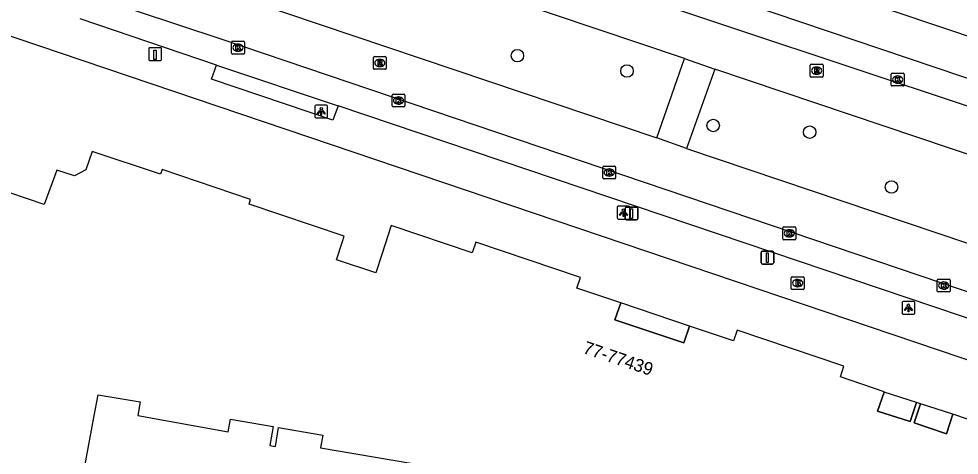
# Model space of a CAD drawing. Extents: x 158087 to 159494, y 382905 to 383981.
# Drawn here: x 158597.5 to 158671.2, y 383327.4 to 383361.6 of the extents above; entities that cross this region are included whole.
import ezdxf

# ---------------------------------------------------------------- set-up
doc = ezdxf.new("R2010")
doc.units = 0
for name, color, linetype in [('IMGEO_Boom', 7, 'Continuous'), ('IMGEO_Brandkraan', 7, 'Continuous'), ('IMGEO_Kolk', 7, 'Continuous'), ('IMGEO_Laadpaal', 7, 'Continuous'), ('IMGEO_Lichtpunt', 7, 'Continuous'), ('IMGEO_Pand', 7, 'Continuous'), ('IMGEO_Pand_nummerreeks', 7, 'Continuous'), ('IMGEO_Pand_overbouw', 7, 'Continuous'), ('IMGEO_Rijbaan_lokaal_gesloten', 7, 'Continuous'), ('IMGEO_Rioolput', 7, 'Continuous'), ('IMGEO_Verkeersbordpaal', 7, 'Continuous'), ('IMGEO_Voetpad_open', 7, 'Continuous')]:
    doc.layers.add(name, color=color, linetype=linetype)

msp = doc.modelspace()

# ---------------------------------------------------------------- linework, layer by layer
at = {"layer": 'IMGEO_Boom'}
for centre in [(158636.568, 383358.703), (158645.152, 383357.508), (158651.913, 383353.245), (158659.475, 383352.721), (158665.88, 383348.424)]:
    msp.add_circle(centre, 0.489, dxfattribs=at)
at = {"layer": 'IMGEO_Brandkraan'}
for p, q in [((158658.032, 383340.481), (158658.032, 383341.333)), ((158658.107, 383341.407), (158658.959, 383341.407)), ((158658.52, 383341.187), (158658.545, 383341.187)), ((158659.033, 383341.333), (158659.033, 383340.481)), ((158658.959, 383340.407), (158658.107, 383340.407)), ((158658.543, 383340.627), (158658.518, 383340.627))]:
    msp.add_line(p, q, dxfattribs=at)
for points in [[(158658.032, 383340.481), (158658.032, 383341.333)], [(158658.107, 383341.407), (158658.959, 383341.407)], [(158658.38, 383341.107), (158658.38, 383340.707), (158658.593, 383340.707)], [(158658.611, 383341.107), (158658.38, 383341.107)], [(158658.559, 383341.026), (158658.505, 383341.026), (158658.505, 383340.95)], [(158658.505, 383340.95), (158658.558, 383340.95)], [(158658.567, 383340.874), (158658.505, 383340.874), (158658.505, 383340.793)], [(158658.505, 383340.793), (158658.567, 383340.793)], [(158659.033, 383341.333), (158659.033, 383340.481)], [(158658.959, 383340.407), (158658.107, 383340.407)]]:
    msp.add_lwpolyline(points, dxfattribs=at)
for centre, radius, start, end in [((158658.109, 383341.331), 0.0765, 91.55205, 178.44795), ((158658.109, 383341.331), 0.0765, 91.55205, 178.44795), ((158658.56, 383340.988), 0.0379, 267.82845, 90.93552), ((158658.568, 383340.833), 0.0404, 269.87594, 90.50774), ((158658.599, 383340.958), 0.251, 268.66757, 293.53466), ((158658.615, 383340.962), 0.145, 59.4692, 91.53667), ((158658.64, 383341.009), 0.0922, 285.51372, 58.15012), ((158658.645, 383340.817), 0.105, 301.31148, 78.98903), ((158658.957, 383341.331), 0.0765, 1.55205, 88.44795), ((158658.957, 383341.331), 0.0765, 1.55205, 88.44795), ((158658.109, 383340.483), 0.0765, 181.55205, 268.44795), ((158658.109, 383340.483), 0.0765, 181.55205, 268.44795), ((158658.957, 383340.483), 0.0765, 271.55205, 358.44795), ((158658.957, 383340.483), 0.0765, 271.55205, 358.44795)]:
    msp.add_arc(centre, radius, start, end, dxfattribs=at)
for centre, major_axis, ratio, start_param, end_param in [((158658.519, 383340.907), (-0.387, 0.002), 0.722429, 4.712389, 7.853982), ((158658.544, 383340.907), (-0.39, 0.002), 0.717154, 1.570796, 4.712389)]:
    msp.add_ellipse(centre, major_axis=major_axis, ratio=ratio, start_param=start_param, end_param=end_param, dxfattribs=at)
at = {"layer": 'IMGEO_Kolk'}
for p, q in [((158614.171, 383358.908), (158614.171, 383359.76)), ((158614.246, 383359.834), (158615.098, 383359.834)), ((158614.659, 383359.614), (158614.684, 383359.614)), ((158615.172, 383359.76), (158615.172, 383358.908)), ((158615.098, 383358.834), (158614.246, 383358.834)), ((158614.682, 383359.054), (158614.657, 383359.054)), ((158665.862, 383356.413), (158665.862, 383357.265)), ((158665.937, 383357.339), (158666.789, 383357.339)), ((158666.35, 383357.119), (158666.375, 383357.119)), ((158666.863, 383357.265), (158666.863, 383356.413)), ((158666.789, 383356.339), (158665.937, 383356.339)), ((158666.373, 383356.559), (158666.348, 383356.559)), ((158626.746, 383354.77), (158626.746, 383355.622)), ((158626.821, 383355.696), (158627.673, 383355.696)), ((158627.234, 383355.476), (158627.259, 383355.476)), ((158627.747, 383355.622), (158627.747, 383354.77)), ((158627.257, 383354.916), (158627.232, 383354.916)), ((158627.673, 383354.696), (158626.821, 383354.696)), ((158643.262, 383349.14), (158643.262, 383349.992)), ((158643.337, 383350.066), (158644.189, 383350.066)), ((158643.75, 383349.846), (158643.775, 383349.846)), ((158644.263, 383349.992), (158644.263, 383349.14)), ((158644.189, 383349.066), (158643.337, 383349.066)), ((158643.773, 383349.286), (158643.748, 383349.286)), ((158657.379, 383344.381), (158657.379, 383345.233)), ((158657.454, 383345.307), (158658.306, 383345.307)), ((158658.38, 383345.233), (158658.38, 383344.381)), ((158657.89, 383344.527), (158657.865, 383344.527)), ((158657.867, 383345.087), (158657.892, 383345.087)), ((158658.306, 383344.307), (158657.454, 383344.307)), ((158669.471, 383340.29), (158669.471, 383341.142)), ((158669.546, 383341.216), (158670.398, 383341.216)), ((158669.959, 383340.996), (158669.984, 383340.996)), ((158670.472, 383341.142), (158670.472, 383340.29)), ((158670.398, 383340.216), (158669.546, 383340.216)), ((158669.982, 383340.436), (158669.957, 383340.436))]:
    msp.add_line(p, q, dxfattribs=at)
for points in [[(158614.171, 383358.908), (158614.171, 383359.76)], [(158614.246, 383359.834), (158615.098, 383359.834)], [(158614.492, 383359.534), (158614.615, 383359.534), (158614.615, 383359.383), (158614.745, 383359.534), (158614.909, 383359.534), (158614.763, 383359.383), (158614.916, 383359.134), (158614.764, 383359.134), (158614.679, 383359.298), (158614.615, 383359.231), (158614.615, 383359.134), (158614.492, 383359.134), (158614.492, 383359.534)], [(158615.172, 383359.76), (158615.172, 383358.908)], [(158615.098, 383358.834), (158614.246, 383358.834)], [(158665.862, 383356.413), (158665.862, 383357.265)], [(158665.937, 383357.339), (158666.789, 383357.339)], [(158666.183, 383357.039), (158666.306, 383357.039), (158666.306, 383356.888), (158666.436, 383357.039), (158666.6, 383357.039), (158666.454, 383356.888), (158666.607, 383356.639), (158666.455, 383356.639), (158666.37, 383356.803), (158666.306, 383356.736), (158666.306, 383356.639), (158666.183, 383356.639), (158666.183, 383357.039)], [(158666.863, 383357.265), (158666.863, 383356.413)], [(158666.789, 383356.339), (158665.937, 383356.339)], [(158626.746, 383354.77), (158626.746, 383355.622)], [(158626.821, 383355.696), (158627.673, 383355.696)], [(158627.747, 383355.622), (158627.747, 383354.77)], [(158627.067, 383355.396), (158627.19, 383355.396), (158627.19, 383355.245), (158627.32, 383355.396), (158627.484, 383355.396), (158627.338, 383355.245), (158627.491, 383354.996), (158627.339, 383354.996), (158627.254, 383355.16), (158627.19, 383355.093), (158627.19, 383354.996), (158627.067, 383354.996), (158627.067, 383355.396)], [(158627.673, 383354.696), (158626.821, 383354.696)], [(158643.262, 383349.14), (158643.262, 383349.992)], [(158643.337, 383350.066), (158644.189, 383350.066)], [(158643.583, 383349.766), (158643.706, 383349.766), (158643.706, 383349.615), (158643.836, 383349.766), (158644, 383349.766), (158643.854, 383349.615), (158644.007, 383349.366), (158643.855, 383349.366), (158643.77, 383349.53), (158643.706, 383349.463), (158643.706, 383349.366), (158643.583, 383349.366), (158643.583, 383349.766)], [(158644.263, 383349.992), (158644.263, 383349.14)], [(158644.189, 383349.066), (158643.337, 383349.066)], [(158657.379, 383344.381), (158657.379, 383345.233)], [(158657.454, 383345.307), (158658.306, 383345.307)], [(158658.38, 383345.233), (158658.38, 383344.381)], [(158657.7, 383345.007), (158657.823, 383345.007), (158657.823, 383344.856), (158657.953, 383345.007), (158658.117, 383345.007), (158657.971, 383344.856), (158658.124, 383344.607), (158657.972, 383344.607), (158657.887, 383344.771), (158657.823, 383344.704), (158657.823, 383344.607), (158657.7, 383344.607), (158657.7, 383345.007)], [(158658.306, 383344.307), (158657.454, 383344.307)], [(158669.471, 383340.29), (158669.471, 383341.142)], [(158669.546, 383341.216), (158670.398, 383341.216)], [(158669.792, 383340.916), (158669.915, 383340.916), (158669.915, 383340.765), (158670.045, 383340.916), (158670.209, 383340.916), (158670.063, 383340.765), (158670.216, 383340.516), (158670.064, 383340.516), (158669.979, 383340.68), (158669.915, 383340.613), (158669.915, 383340.516), (158669.792, 383340.516), (158669.792, 383340.916)], [(158670.472, 383341.142), (158670.472, 383340.29)], [(158670.398, 383340.216), (158669.546, 383340.216)]]:
    msp.add_lwpolyline(points, dxfattribs=at)
for centre, start, end in [((158614.248, 383359.758), 91.55205, 178.44795), ((158614.248, 383359.758), 91.55205, 178.44795), ((158615.096, 383359.758), 1.55205, 88.44795), ((158615.096, 383359.758), 1.55205, 88.44795), ((158614.248, 383358.91), 181.55205, 268.44795), ((158614.248, 383358.91), 181.55205, 268.44795), ((158615.096, 383358.91), 271.55205, 358.44795), ((158615.096, 383358.91), 271.55205, 358.44795), ((158665.939, 383357.263), 91.55205, 178.44795), ((158665.939, 383357.263), 91.55205, 178.44795), ((158666.787, 383357.263), 1.55205, 88.44795), ((158666.787, 383357.263), 1.55205, 88.44795), ((158665.939, 383356.415), 181.55205, 268.44795), ((158665.939, 383356.415), 181.55205, 268.44795), ((158666.787, 383356.415), 271.55205, 358.44795), ((158666.787, 383356.415), 271.55205, 358.44795), ((158626.823, 383355.62), 91.55205, 178.44795), ((158626.823, 383355.62), 91.55205, 178.44795), ((158627.671, 383355.62), 1.55205, 88.44795), ((158627.671, 383355.62), 1.55205, 88.44795), ((158626.823, 383354.772), 181.55205, 268.44795), ((158626.823, 383354.772), 181.55205, 268.44795), ((158627.671, 383354.772), 271.55205, 358.44795), ((158627.671, 383354.772), 271.55205, 358.44795), ((158643.339, 383349.99), 91.55205, 178.44795), ((158643.339, 383349.99), 91.55205, 178.44795), ((158644.187, 383349.99), 1.55205, 88.44795), ((158644.187, 383349.99), 1.55205, 88.44795), ((158643.339, 383349.142), 181.55205, 268.44795), ((158643.339, 383349.142), 181.55205, 268.44795), ((158644.187, 383349.142), 271.55205, 358.44795), ((158644.187, 383349.142), 271.55205, 358.44795), ((158657.456, 383345.231), 91.55205, 178.44795), ((158657.456, 383345.231), 91.55205, 178.44795), ((158658.304, 383345.231), 1.55205, 88.44795), ((158658.304, 383345.231), 1.55205, 88.44795), ((158657.456, 383344.383), 181.55205, 268.44795), ((158657.456, 383344.383), 181.55205, 268.44795), ((158658.304, 383344.383), 271.55205, 358.44795), ((158658.304, 383344.383), 271.55205, 358.44795), ((158669.548, 383341.14), 91.55205, 178.44795), ((158669.548, 383341.14), 91.55205, 178.44795), ((158670.396, 383341.14), 1.55205, 88.44795), ((158670.396, 383341.14), 1.55205, 88.44795), ((158669.548, 383340.292), 181.55205, 268.44795), ((158669.548, 383340.292), 181.55205, 268.44795), ((158670.396, 383340.292), 271.55205, 358.44795), ((158670.396, 383340.292), 271.55205, 358.44795)]:
    msp.add_arc(centre, 0.0765, start, end, dxfattribs=at)
for centre, major_axis, ratio, start_param, end_param in [((158614.658, 383359.334), (-0.387, 0.002), 0.722429, 4.712389, 7.853982), ((158614.683, 383359.334), (-0.39, 0.002), 0.717154, 1.570796, 4.712389), ((158666.349, 383356.839), (-0.387, 0.002), 0.722429, 4.712389, 7.853982), ((158666.374, 383356.839), (-0.39, 0.002), 0.717154, 1.570796, 4.712389), ((158627.233, 383355.196), (-0.387, 0.002), 0.722429, 4.712389, 7.853982), ((158627.258, 383355.196), (-0.39, 0.002), 0.717154, 1.570796, 4.712389), ((158643.749, 383349.566), (-0.387, 0.002), 0.722429, 4.712389, 7.853982), ((158643.774, 383349.566), (-0.39, 0.002), 0.717154, 1.570796, 4.712389), ((158657.866, 383344.807), (-0.387, 0.002), 0.722429, 4.712389, 7.853982), ((158657.891, 383344.807), (-0.39, 0.002), 0.717154, 1.570796, 4.712389), ((158669.958, 383340.716), (-0.387, 0.002), 0.722429, 4.712389, 7.853982), ((158669.983, 383340.716), (-0.39, 0.002), 0.717154, 1.570796, 4.712389)]:
    msp.add_ellipse(centre, major_axis=major_axis, ratio=ratio, start_param=start_param, end_param=end_param, dxfattribs=at)
at = {"layer": 'IMGEO_Laadpaal'}
for p, q in [((158607.674, 383359.247), (158607.674, 383358.406)), ((158607.674, 383359.247), (158607.674, 383358.406)), ((158608.59, 383359.331), (158607.749, 383359.331)), ((158608.59, 383359.331), (158607.749, 383359.331)), ((158608.674, 383358.415), (158608.674, 383359.256)), ((158608.674, 383358.415), (158608.674, 383359.256)), ((158607.758, 383358.331), (158608.599, 383358.331)), ((158607.758, 383358.331), (158608.599, 383358.331))]:
    msp.add_line(p, q, dxfattribs=at)
msp.add_lwpolyline([(158608.089, 383359.144), (158608.249, 383359.144), (158608.249, 383358.411), (158608.089, 383358.411), (158608.089, 383359.144)], dxfattribs=at)
for centre, start, end in [((158607.752, 383359.253), 92.4484, 184.28452), ((158607.752, 383359.253), 92.4484, 184.28452), ((158608.596, 383359.253), 2.4484, 94.28452), ((158608.596, 383359.253), 2.4484, 94.28452), ((158607.752, 383358.409), 182.4484, 274.28452), ((158607.752, 383358.409), 182.4484, 274.28452), ((158608.596, 383358.409), 272.4484, 4.28452), ((158608.596, 383358.409), 272.4484, 4.28452)]:
    msp.add_arc(centre, 0.0779, start, end, dxfattribs=at)
at = {"layer": 'IMGEO_Lichtpunt'}
for p, q in [((158620.698, 383354.747), (158620.698, 383353.94)), ((158620.698, 383354.747), (158620.698, 383353.94)), ((158621.6, 383354.842), (158620.792, 383354.842)), ((158621.6, 383354.842), (158620.792, 383354.842)), ((158621.694, 383353.94), (158621.694, 383354.747)), ((158621.694, 383353.94), (158621.694, 383354.747)), ((158620.792, 383353.846), (158621.6, 383353.846)), ((158620.792, 383353.846), (158621.6, 383353.846)), ((158644.372, 383346.826), (158644.372, 383346.019)), ((158644.372, 383346.826), (158644.372, 383346.019)), ((158645.274, 383346.921), (158644.466, 383346.921)), ((158645.274, 383346.921), (158644.466, 383346.921)), ((158645.368, 383346.019), (158645.368, 383346.826)), ((158645.368, 383346.019), (158645.368, 383346.826)), ((158644.466, 383345.925), (158645.274, 383345.925)), ((158644.466, 383345.925), (158645.274, 383345.925)), ((158666.705, 383339.377), (158666.705, 383338.57)), ((158666.705, 383339.377), (158666.705, 383338.57)), ((158667.607, 383339.472), (158666.799, 383339.472)), ((158667.607, 383339.472), (158666.799, 383339.472)), ((158667.701, 383338.57), (158667.701, 383339.377)), ((158667.701, 383338.57), (158667.701, 383339.377)), ((158666.799, 383338.476), (158667.607, 383338.476)), ((158666.799, 383338.476), (158667.607, 383338.476))]:
    msp.add_line(p, q, dxfattribs=at)
for points in [[(158621.072, 383354.411), (158621.111, 383354.383), (158620.923, 383354.121), (158620.885, 383354.148), (158621.072, 383354.411)], [(158621.174, 383354.363), (158621.221, 383354.363), (158621.221, 383354.041), (158621.174, 383354.041), (158621.174, 383354.363)], [(158621.284, 383354.383), (158621.322, 383354.41), (158621.509, 383354.148), (158621.47, 383354.12), (158621.284, 383354.383)], [(158644.746, 383346.49), (158644.785, 383346.462), (158644.597, 383346.2), (158644.559, 383346.227), (158644.746, 383346.49)], [(158644.848, 383346.442), (158644.895, 383346.442), (158644.895, 383346.12), (158644.848, 383346.12), (158644.848, 383346.442)], [(158644.958, 383346.462), (158644.996, 383346.489), (158645.183, 383346.227), (158645.144, 383346.199), (158644.958, 383346.462)], [(158667.079, 383339.041), (158667.118, 383339.013), (158666.93, 383338.751), (158666.892, 383338.778), (158667.079, 383339.041)], [(158667.181, 383338.993), (158667.228, 383338.993), (158667.228, 383338.671), (158667.181, 383338.671), (158667.181, 383338.993)], [(158667.291, 383339.013), (158667.329, 383339.04), (158667.516, 383338.778), (158667.477, 383338.75), (158667.291, 383339.013)]]:
    msp.add_lwpolyline(points, dxfattribs=at)
for centre in [(158621.197, 383354.545), (158644.871, 383346.624), (158667.204, 383339.175)]:
    msp.add_circle(centre, 0.0994, dxfattribs=at)
for centre, start, end in [((158620.792, 383354.747), 90, 180), ((158620.792, 383354.747), 90, 180), ((158621.6, 383354.747), 0, 90), ((158621.6, 383354.747), 0, 90), ((158620.792, 383353.94), 180, 270), ((158620.792, 383353.94), 180, 270), ((158621.6, 383353.94), 270, 0), ((158621.6, 383353.94), 270, 360), ((158644.466, 383346.826), 90, 180), ((158644.466, 383346.826), 90, 180), ((158645.274, 383346.826), 0, 90), ((158645.274, 383346.826), 0, 90), ((158644.466, 383346.019), 180, 270), ((158644.466, 383346.019), 180, 270), ((158645.274, 383346.019), 270, 0), ((158645.274, 383346.019), 270, 360), ((158666.799, 383339.377), 90, 180), ((158666.799, 383339.377), 90, 180), ((158667.607, 383339.377), 0, 90), ((158667.607, 383339.377), 0, 90), ((158666.799, 383338.57), 180, 270), ((158666.799, 383338.57), 180, 270), ((158667.607, 383338.57), 270, 0), ((158667.607, 383338.57), 270, 360)]:
    msp.add_arc(centre, 0.0946, start, end, dxfattribs=at)
at = {"layer": 'IMGEO_Pand'}
for points in [[(158674.146, 383329.471), (158670.698, 383330.641), (158670.188, 383329.12), (158667.648, 383329.961), (158668.15, 383331.46), (158667.852, 383331.559), (158667.341, 383330.078), (158664.79, 383330.898), (158665.303, 383332.378), (158665.306, 383332.388), (158665.313, 383332.408), (158661.873, 383333.57), (158662.157, 383334.407), (158653.783, 383337.224), (158653.5, 383336.383), (158650.045, 383337.545), (158649.601, 383336.224), (158644.212, 383338.04), (158644.68, 383339.353), (158641.236, 383340.519), (158641.522, 383341.346), (158633.317, 383344.106), (158633.011, 383343.277), (158626.684, 383345.404), (158625.942, 383343.148), (158625.473, 383341.723), (158622.385, 383342.738), (158622.854, 383344.163), (158622.991, 383344.58), (158615.547, 383347.092), (158615.662, 383347.463), (158608.724, 383349.795), (158608.608, 383349.445), (158603.237, 383351.22), (158602.743, 383349.778), (158601.866, 383349.304), (158600.481, 383349.74), (158599.482, 383347.068), (158596.791, 383347.973)], [(158601.412, 383319.807), (158603.385, 383330.387), (158603.718, 383332.17), (158607.005, 383331.621), (158606.813, 383330.558), (158613.902, 383329.258), (158614.072, 383330.248), (158617.417, 383329.677), (158617.164, 383328.192), (158617.6, 383328.118), (158617.854, 383329.603), (158621.308, 383329.012), (158621.14, 383328.023), (158628.366, 383326.788)]]:
    msp.add_lwpolyline(points, dxfattribs=at)
at = {"layer": 'IMGEO_Pand_overbouw'}
for points in [[(158650.045, 383337.545), (158644.68, 383339.353), (158644.212, 383338.04), (158649.601, 383336.224)], [(158667.852, 383331.559), (158665.303, 383332.378), (158664.79, 383330.898), (158667.341, 383330.078)], [(158670.698, 383330.641), (158668.15, 383331.46), (158667.648, 383329.961), (158670.188, 383329.12)]]:
    msp.add_lwpolyline(points, close=True, dxfattribs=at)
at = {"layer": 'IMGEO_Rijbaan_lokaal_gesloten'}
for points in [[(158600.461, 383378.93), (158617.257, 383373.254), (158635.273, 383366.93), (158690.269, 383348.66), (158717.644, 383339.402)], [(158649.662, 383358.496), (158615.282, 383370.057)], [(158696.289, 383332.051), (158673.068, 383339.82), (158613.441, 383359.962), (158600.088, 383364.397)], [(158613.122, 383363.871), (158647.48, 383352.279)], [(158649.662, 383358.496), (158652.025, 383357.663)], [(158683.764, 383346.986), (158652.025, 383357.663)], [(158649.826, 383351.432), (158647.48, 383352.279)], [(158649.826, 383351.432), (158681.602, 383340.734)]]:
    msp.add_lwpolyline(points, dxfattribs=at)
at = {"layer": 'IMGEO_Rioolput'}
for p, q in [((158625.283, 383357.716), (158625.283, 383358.568)), ((158625.358, 383358.642), (158626.21, 383358.642)), ((158625.771, 383358.422), (158625.796, 383358.422)), ((158626.284, 383358.568), (158626.284, 383357.716)), ((158625.794, 383357.862), (158625.769, 383357.862)), ((158659.514, 383357.109), (158659.514, 383357.961)), ((158659.589, 383358.035), (158660.441, 383358.035)), ((158660.002, 383357.815), (158660.027, 383357.815)), ((158660.515, 383357.961), (158660.515, 383357.109)), ((158626.21, 383357.642), (158625.358, 383357.642)), ((158660.441, 383357.035), (158659.589, 383357.035)), ((158660.025, 383357.255), (158660, 383357.255))]:
    msp.add_line(p, q, dxfattribs=at)
for points in [[(158625.283, 383357.716), (158625.283, 383358.568)], [(158625.358, 383358.642), (158626.21, 383358.642)], [(158626.284, 383358.568), (158626.284, 383357.716)], [(158625.872, 383358.34), (158625.62, 383358.342), (158625.62, 383357.942)], [(158625.62, 383357.942), (158625.744, 383357.942), (158625.744, 383358.104), (158625.755, 383358.104)], [(158625.798, 383358.261), (158625.744, 383358.261), (158625.744, 383358.18)], [(158625.744, 383358.18), (158625.796, 383358.18)], [(158625.802, 383358.075), (158625.873, 383357.942), (158626.013, 383357.942), (158625.948, 383358.068)], [(158659.514, 383357.109), (158659.514, 383357.961)], [(158659.589, 383358.035), (158660.441, 383358.035)], [(158660.103, 383357.733), (158659.851, 383357.735), (158659.851, 383357.335)], [(158660.515, 383357.961), (158660.515, 383357.109)], [(158626.21, 383357.642), (158625.358, 383357.642)], [(158660.441, 383357.035), (158659.589, 383357.035)], [(158659.851, 383357.335), (158659.975, 383357.335), (158659.975, 383357.497), (158659.986, 383357.497)], [(158660.029, 383357.654), (158659.975, 383357.654), (158659.975, 383357.573)], [(158659.975, 383357.573), (158660.027, 383357.573)], [(158660.033, 383357.468), (158660.104, 383357.335), (158660.244, 383357.335), (158660.179, 383357.461)]]:
    msp.add_lwpolyline(points, dxfattribs=at)
for centre, radius, start, end in [((158625.36, 383358.566), 0.0765, 91.55205, 178.44795), ((158625.36, 383358.566), 0.0765, 91.55205, 178.44795), ((158626.208, 383358.566), 0.0765, 1.55205, 88.44795), ((158626.208, 383358.566), 0.0765, 1.55205, 88.44795), ((158625.36, 383357.718), 0.0765, 181.55205, 268.44795), ((158625.36, 383357.718), 0.0765, 181.55205, 268.44795), ((158625.754, 383358.051), 0.0533, 26.02933, 88.69889), ((158625.78, 383358.369), 0.19, 274.7715, 282.96867), ((158625.804, 383358.165), 0.0964, 77.00612, 93.18647), ((158625.818, 383358.222), 0.0378, 276.66336, 79.67722), ((158625.871, 383358.23), 0.109, 350.36119, 89.41601), ((158625.869, 383358.23), 0.112, 277.58423, 350.98172), ((158625.853, 383358.015), 0.108, 29.51342, 73.79051), ((158626.208, 383357.718), 0.0765, 271.55205, 358.44795), ((158626.208, 383357.718), 0.0765, 271.55205, 358.44795), ((158659.591, 383357.959), 0.0765, 91.55205, 178.44795), ((158659.591, 383357.959), 0.0765, 91.55205, 178.44795), ((158660.102, 383357.623), 0.109, 350.36119, 89.41601), ((158660.439, 383357.959), 0.0765, 1.55205, 88.44795), ((158660.439, 383357.959), 0.0765, 1.55205, 88.44795), ((158659.591, 383357.111), 0.0765, 181.55205, 268.44795), ((158659.591, 383357.111), 0.0765, 181.55205, 268.44795), ((158659.985, 383357.444), 0.0533, 26.02933, 88.69889), ((158660.011, 383357.762), 0.19, 274.7715, 282.96867), ((158660.035, 383357.558), 0.0964, 77.00612, 93.18647), ((158660.049, 383357.615), 0.0378, 276.66336, 79.67722), ((158660.1, 383357.623), 0.112, 277.58423, 350.98172), ((158660.084, 383357.408), 0.108, 29.51342, 73.79051), ((158660.439, 383357.111), 0.0765, 271.55205, 358.44795), ((158660.439, 383357.111), 0.0765, 271.55205, 358.44795)]:
    msp.add_arc(centre, radius, start, end, dxfattribs=at)
for centre, major_axis, ratio, start_param, end_param in [((158625.77, 383358.142), (-0.387, 0.002), 0.722429, 4.712389, 7.853982), ((158625.795, 383358.142), (-0.39, 0.002), 0.717154, 1.570796, 4.712389), ((158660.001, 383357.535), (-0.387, 0.002), 0.722429, 4.712389, 7.853982), ((158660.026, 383357.535), (-0.39, 0.002), 0.717154, 1.570796, 4.712389)]:
    msp.add_ellipse(centre, major_axis=major_axis, ratio=ratio, start_param=start_param, end_param=end_param, dxfattribs=at)
at = {"layer": 'IMGEO_Verkeersbordpaal'}
for p, q in [((158645.008, 383345.949), (158645.008, 383346.749)), ((158645.008, 383346.749), (158645.008, 383345.949)), ((158645.108, 383346.849), (158645.898, 383346.849)), ((158645.898, 383346.849), (158645.108, 383346.849)), ((158645.998, 383346.749), (158645.998, 383345.949)), ((158645.998, 383345.949), (158645.998, 383346.749)), ((158645.898, 383345.849), (158645.108, 383345.849)), ((158645.108, 383345.849), (158645.898, 383345.849)), ((158655.659, 383342.503), (158655.659, 383343.303)), ((158655.659, 383343.303), (158655.659, 383342.503)), ((158655.759, 383343.403), (158656.549, 383343.403)), ((158656.549, 383343.403), (158655.759, 383343.403)), ((158656.649, 383343.303), (158656.649, 383342.503)), ((158656.649, 383342.503), (158656.649, 383343.303)), ((158656.549, 383342.403), (158655.759, 383342.403)), ((158655.759, 383342.403), (158656.549, 383342.403))]:
    msp.add_line(p, q, dxfattribs=at)
for points in [[(158645.428, 383346.724), (158645.578, 383346.724), (158645.578, 383345.974), (158645.428, 383345.974), (158645.428, 383346.724)], [(158656.079, 383343.278), (158656.229, 383343.278), (158656.229, 383342.528), (158656.079, 383342.528), (158656.079, 383343.278)]]:
    msp.add_lwpolyline(points, dxfattribs=at)
for centre, start, end in [((158645.108, 383346.749), 90, 180), ((158645.108, 383346.749), 90, 180), ((158645.898, 383346.749), 0, 90), ((158645.898, 383346.749), 360, 90), ((158645.108, 383345.949), 180, 270), ((158645.108, 383345.949), 180, 270), ((158645.898, 383345.949), 270, 0), ((158645.898, 383345.949), 270, 0), ((158655.759, 383343.303), 90, 180), ((158655.759, 383343.303), 90, 180), ((158656.549, 383343.303), 0, 90), ((158656.549, 383343.303), 360, 90), ((158655.759, 383342.503), 180, 270), ((158655.759, 383342.503), 180, 270), ((158656.549, 383342.503), 270, 0), ((158656.549, 383342.503), 270, 0)]:
    msp.add_arc(centre, 0.1, start, end, dxfattribs=at)
at = {"layer": 'IMGEO_Voetpad_open'}
for points in [[(158717.275, 383344.991), (158632.176, 383373.566), (158596.53, 383385.454), (158596.995, 383389.197), (158599.411, 383407.598)], [(158601.853, 383379.052), (158603.313, 383379.759), (158604.03, 383379.824), (158692.429, 383349.997), (158700.325, 383347.341), (158715.214, 383342.318)], [(158612.986, 383357.963), (158602.301, 383361.592)], [(158593.935, 383359.866), (158595.466, 383360.699), (158688.925, 383329.143)], [(158647.48, 383352.279), (158649.662, 383358.496)], [(158622.514, 383354.79), (158622.111, 383353.666), (158612.605, 383356.869), (158612.986, 383357.963)], [(158612.986, 383357.963), (158622.514, 383354.79)], [(158652.025, 383357.663), (158649.826, 383351.432)], [(158692.566, 383331.184), (158622.514, 383354.79)]]:
    msp.add_lwpolyline(points, dxfattribs=at)

# ---------------------------------------------------------------- texts
at = {"layer": 'IMGEO_Pand_nummerreeks'}
msp.add_text('77-77439', height=1, rotation=341.37887, dxfattribs=at).set_placement((158641.637, 383335.446))

doc.saveas('drawing.dxf')
